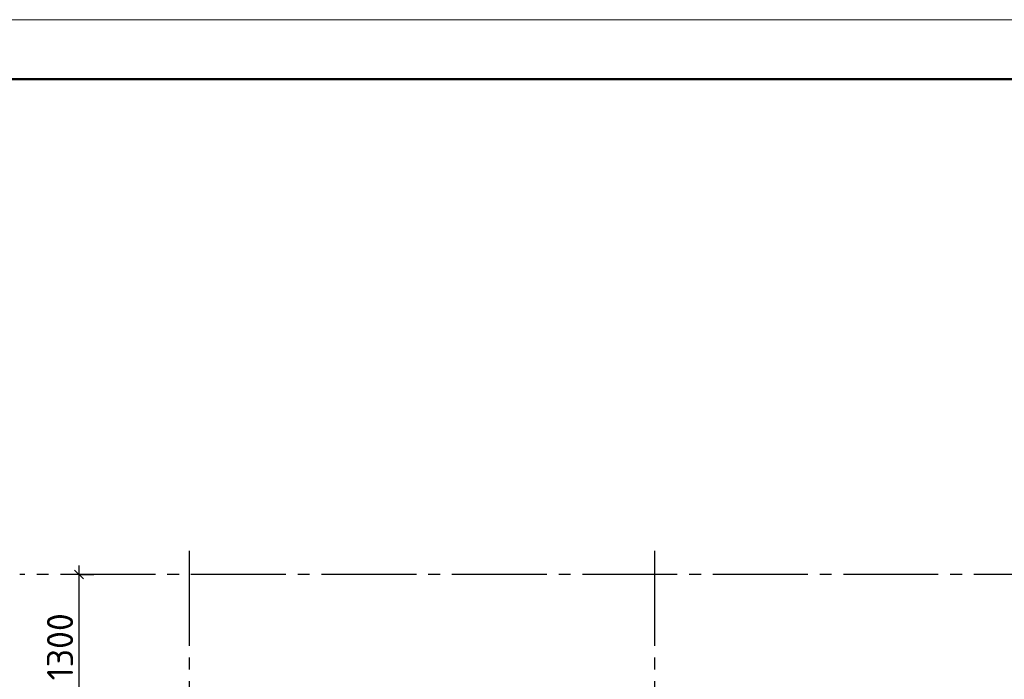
# Model space of a CAD drawing. Header units: millimetres. Extents: x 40580 to 1930067, y -240640 to 81020.
# Tile 615 of 656: x 1554131 to 1562430, y -215406 to -209850. Entities that reach past the tile are written whole.
import ezdxf

# ---------------------------------------------------------------- set-up
doc = ezdxf.new("R2010")
doc.units = ezdxf.units.MM
doc.linetypes.add('______5', pattern=[1100, 800, -100, 100, -100])
doc.linetypes.add('CENTER', pattern=[2, 1.25, -0.25, 0.25, -0.25])
doc.layers.add('Standard', color=7, linetype='Continuous', lineweight=25)
doc.layers.add('ОСИ', color=7, linetype='CENTER', lineweight=15)
doc.styles.add('ISOCPEUR', font='isocpeur.ttf')

msp = doc.modelspace()

# ---------------------------------------------------------------- linework, layer by layer
at = {"layer": 'Standard', "color": 7, "linetype": 'Continuous', "lineweight": -3, "transparency": 33554687}
for p, q in [((1554630.7, -214523.4), (1554630.7, -214448.4)), ((1554630.7, -215823.4), (1554630.7, -214523.4))]:
    msp.add_line(p, q, dxfattribs=at)
at = {"layer": 'Standard', "color": 251, "linetype": 'Continuous', "lineweight": -3, "true_color": 0x656565, "transparency": 33554687}
for q in [(1554505.7, -214523.4), (1554755.7, -214523.4), (1554630.7, -214523.4)]:
    msp.add_line((1554630.7, -214523.4), q, dxfattribs=at)
at = {"layer": 'Standard', "color": 7, "linetype": 'Continuous', "lineweight": 25, "transparency": 33554687}
msp.add_line((1554668.2, -214560.9), (1554593.2, -214485.9), dxfattribs=at)
at = {"layer": 'Standard', "color": 7, "linetype": 'Continuous', "lineweight": 13, "transparency": 33554687}
msp.add_lwpolyline([(1545350, -239549.7), (1587350, -239549.7), (1587350, -209849.7), (1545350, -209849.7), (1545350, -239549.7)], close=True, dxfattribs=at)
at = {"layer": 'Standard', "color": 7, "linetype": 'Continuous', "lineweight": 50, "transparency": 33554687}
msp.add_lwpolyline([(1547350, -210349.7), (1586850, -210349.7), (1586850, -239049.7), (1547350, -239049.7), (1547350, -210349.7)], close=True, dxfattribs=at)
at = {"layer": 'ОСИ', "color": 8, "linetype": '______5', "lineweight": -3, "transparency": 33554687}
for p, q in [((1555560.5, -214323.4), (1555560.5, -224023.4)), ((1559480.5, -214323.4), (1559480.5, -224023.4)), ((1581674.2, -214523.4), (1554130.7, -214523.4))]:
    msp.add_line(p, q, dxfattribs=at)

# ---------------------------------------------------------------- texts
at = {"layer": 'Standard', "color": 7, "linetype": 'Continuous', "lineweight": 25, "transparency": 33554687, "insert": (1554580.7, -215415.8), "char_height": 220, "width": 610.171, "attachment_point": 7, "rotation": 90, "style": 'ISOCPEUR'}
msp.add_mtext('1300', dxfattribs=at)

doc.saveas('drawing.dxf')
